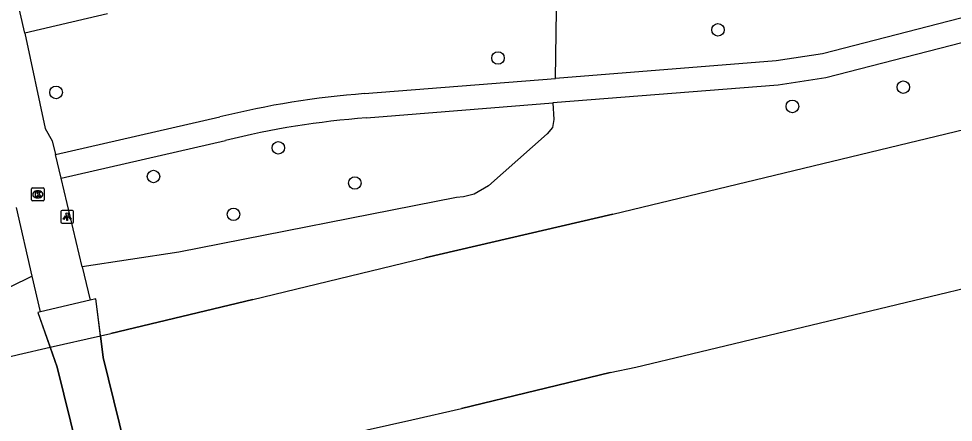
# Model space of a CAD drawing. Extents: x 158461 to 159795, y 387220 to 388672.
# Drawn here: x 159240.2 to 159312.9, y 388276.7 to 388308.1 of the extents above; entities that cross this region are included whole.
import ezdxf

# ---------------------------------------------------------------- set-up
doc = ezdxf.new("R2010")
doc.units = 0
for name, color, linetype in [('IMGEO_Boom', 7, 'Continuous'), ('IMGEO_Dek', 7, 'Continuous'), ('IMGEO_Groenvoorziening', 7, 'Continuous'), ('IMGEO_Hek', 7, 'Continuous'), ('IMGEO_Kolk', 7, 'Continuous'), ('IMGEO_Lichtpunt', 7, 'Continuous'), ('IMGEO_Meer_plas_ven_vijver', 7, 'Continuous'), ('IMGEO_Voetpad_gesloten', 7, 'Continuous'), ('IMGEO_Voetpad_halfverhard', 7, 'Continuous'), ('IMGEO_Voetpad_open', 7, 'Continuous'), ('IMGEO_Walbescherming', 7, 'Continuous')]:
    doc.layers.add(name, color=color, linetype=linetype)

msp = doc.modelspace()

# ---------------------------------------------------------------- linework, layer by layer
at = {"layer": 'IMGEO_Boom'}
for centre in [(159294.579, 388307.234), (159277.461, 388305.042), (159243.065, 388302.37), (159309.004, 388302.778), (159300.373, 388301.282), (159260.359, 388298.062), (159250.645, 388295.829), (159266.32, 388295.324), (159256.875, 388292.891)]:
    msp.add_circle(centre, 0.489, dxfattribs=at)
at = {"layer": 'IMGEO_Dek'}
msp.add_lwpolyline([(159246.738, 388281.773), (159246.495, 388283.705), (159246.167, 388286.318), (159245.727, 388286.216), (159241.848, 388285.315), (159241.637, 388285.266), (159242.533, 388282.745), (159243.147, 388281.018), (159245.226, 388272.605), (159245.456, 388270.925), (159245.846, 388268.079), (159250.447, 388269.154), (159249.355, 388271.913), (159248.829, 388273.24)], close=True, dxfattribs=at)
at = {"layer": 'IMGEO_Groenvoorziening'}
for points in [[(159281.932, 388303.456), (159282.013, 388308.765), (159294.111, 388311.28), (159301.499, 388312.635), (159302.528, 388312.804), (159305.225, 388313.449), (159307.841, 388314.372), (159310.977, 388315.539), (159312.544, 388316.175), (159315.729, 388317.184), (159319.002, 388317.854), (159321.995, 388318.207), (159333.165, 388320.838), (159343.858, 388323.175)], [(159247.069, 388308.471), (159245.514, 388308.107), (159240.644, 388306.973)], [(159281.729, 388301.546), (159281.805, 388300.266), (159281.708, 388299.653), (159281.297, 388299.155), (159276.708, 388295.101), (159275.6, 388294.464), (159274.774, 388294.244), (159274.23, 388294.196), (159252.627, 388289.946), (159245.102, 388288.821)], [(159241.206, 388288.092), (159237.696, 388286.369), (159208.328, 388279.425), (159207.698, 388279.031), (159207.106, 388278.829), (159206.486, 388278.755), (159205.863, 388278.811), (159205.266, 388278.995), (159204.72, 388279.299), (159204.249, 388279.711), (159203.874, 388280.211), (159202.093, 388284.114)]]:
    msp.add_lwpolyline(points, dxfattribs=at)
at = {"layer": 'IMGEO_Hek'}
for points in [[(159246.527, 388283.452), (159246.167, 388286.318)], [(159241.637, 388285.266), (159242.599, 388282.559)], [(159246.527, 388283.452), (159246.738, 388281.773)], [(159243.147, 388281.018), (159242.599, 388282.559)], [(159246.738, 388281.773), (159248.829, 388273.24)], [(159245.226, 388272.605), (159243.147, 388281.018)]]:
    msp.add_lwpolyline(points, dxfattribs=at)
at = {"layer": 'IMGEO_Kolk'}
for p, q in [((159241.142, 388294.019), (159241.142, 388294.871)), ((159241.217, 388294.945), (159242.069, 388294.945)), ((159241.63, 388294.725), (159241.655, 388294.725)), ((159242.143, 388294.871), (159242.143, 388294.019)), ((159241.653, 388294.165), (159241.628, 388294.165)), ((159242.069, 388293.945), (159241.217, 388293.945))]:
    msp.add_line(p, q, dxfattribs=at)
for points in [[(159241.142, 388294.019), (159241.142, 388294.871)], [(159241.217, 388294.945), (159242.069, 388294.945)], [(159242.143, 388294.871), (159242.143, 388294.019)], [(159241.463, 388294.645), (159241.586, 388294.645), (159241.586, 388294.494), (159241.716, 388294.645), (159241.88, 388294.645), (159241.734, 388294.494), (159241.887, 388294.245), (159241.735, 388294.245), (159241.65, 388294.409), (159241.586, 388294.342), (159241.586, 388294.245), (159241.463, 388294.245), (159241.463, 388294.645)], [(159242.069, 388293.945), (159241.217, 388293.945)]]:
    msp.add_lwpolyline(points, dxfattribs=at)
for centre, start, end in [((159241.219, 388294.869), 91.55205, 178.44795), ((159241.219, 388294.869), 91.55205, 178.44795), ((159242.067, 388294.869), 1.55205, 88.44795), ((159242.067, 388294.869), 1.55205, 88.44795), ((159241.219, 388294.021), 181.55205, 268.44795), ((159241.219, 388294.021), 181.55205, 268.44795), ((159242.067, 388294.021), 271.55205, 358.44795), ((159242.067, 388294.021), 271.55205, 358.44795)]:
    msp.add_arc(centre, 0.0765, start, end, dxfattribs=at)
for centre, major_axis, ratio, start_param, end_param in [((159241.629, 388294.445), (-0.387, 0.002), 0.722429, 4.712389, 7.853982), ((159241.654, 388294.445), (-0.39, 0.002), 0.717154, 1.570796, 4.712389)]:
    msp.add_ellipse(centre, major_axis=major_axis, ratio=ratio, start_param=start_param, end_param=end_param, dxfattribs=at)
at = {"layer": 'IMGEO_Lichtpunt'}
for p, q in [((159243.434, 388293.105), (159243.434, 388292.298)), ((159243.434, 388293.105), (159243.434, 388292.298)), ((159244.336, 388293.2), (159243.528, 388293.2)), ((159244.336, 388293.2), (159243.528, 388293.2)), ((159244.43, 388292.298), (159244.43, 388293.105)), ((159244.43, 388292.298), (159244.43, 388293.105)), ((159243.528, 388292.204), (159244.336, 388292.204)), ((159243.528, 388292.204), (159244.336, 388292.204))]:
    msp.add_line(p, q, dxfattribs=at)
for points in [[(159243.808, 388292.769), (159243.847, 388292.741), (159243.659, 388292.479), (159243.621, 388292.506), (159243.808, 388292.769)], [(159243.91, 388292.721), (159243.957, 388292.721), (159243.957, 388292.399), (159243.91, 388292.399), (159243.91, 388292.721)], [(159244.02, 388292.741), (159244.058, 388292.768), (159244.245, 388292.506), (159244.206, 388292.478), (159244.02, 388292.741)]]:
    msp.add_lwpolyline(points, dxfattribs=at)
msp.add_circle((159243.933, 388292.903), 0.0994, dxfattribs=at)
for centre, start, end in [((159243.528, 388293.105), 90, 180), ((159243.528, 388293.105), 90, 180), ((159244.336, 388293.105), 0, 90), ((159244.336, 388293.105), 0, 90), ((159243.528, 388292.298), 180, 270), ((159243.528, 388292.298), 180, 270), ((159244.336, 388292.298), 270, 0), ((159244.336, 388292.298), 270, 360)]:
    msp.add_arc(centre, 0.0946, start, end, dxfattribs=at)
at = {"layer": 'IMGEO_Meer_plas_ven_vijver'}
for points in [[(159140.521, 388258.292), (159180.077, 388267.596), (159197.291, 388271.77), (159226.366, 388278.68), (159240.151, 388282.002), (159242.599, 388282.559), (159246.527, 388283.452), (159247.324, 388283.633), (159258.387, 388286.258), (159271.765, 388289.496), (159286.393, 388292.914), (159340.502, 388305.946)], [(159254.646, 388273.156), (159260.557, 388274.647), (159270.763, 388276.928), (159274.623, 388277.791), (159286.185, 388280.598), (159288.189, 388281.011), (159292.517, 388282.05), (159333.131, 388291.799)]]:
    msp.add_lwpolyline(points, dxfattribs=at)
at = {"layer": 'IMGEO_Voetpad_gesloten'}
msp.add_lwpolyline([(159246.738, 388281.773), (159246.527, 388283.452), (159246.167, 388286.318), (159245.727, 388286.216), (159241.848, 388285.315), (159241.637, 388285.266), (159242.599, 388282.559), (159243.147, 388281.018), (159245.226, 388272.605), (159245.461, 388270.891), (159245.846, 388268.079), (159250.447, 388269.154), (159249.385, 388271.836), (159248.829, 388273.24), (159246.738, 388281.773)], dxfattribs=at)
at = {"layer": 'IMGEO_Voetpad_halfverhard'}
for points in [[(159345.463, 388316.396), (159302.704, 388305.375), (159299.11, 388304.831), (159281.932, 388303.456)], [(159345.898, 388314.561), (159340.972, 388313.292), (159302.987, 388303.508), (159299.261, 388302.944), (159281.729, 388301.546)], [(159267.079, 388302.271), (159281.932, 388303.456)], [(159267.226, 388300.389), (159281.729, 388301.546)], [(159243.011, 388297.531), (159255.817, 388300.461)], [(159243.452, 388295.696), (159256.249, 388298.624)]]:
    msp.add_lwpolyline(points, dxfattribs=at)
for centre, radius, start, end in [((159272.043, 388235.446), 67.009, 94.24792, 104.01279), ((159272.005, 388235.652), 64.913, 94.22177, 104.04712)]:
    msp.add_arc(centre, radius, start, end, dxfattribs=at)
at = {"layer": 'IMGEO_Voetpad_open'}
for points in [[(159240.644, 388306.973), (159238.296, 388317.041)], [(159240.644, 388306.973), (159242.211, 388299.556), (159242.757, 388298.591), (159243.011, 388297.531)], [(159243.452, 388295.696), (159243.011, 388297.531)], [(159245.102, 388288.821), (159243.452, 388295.696)], [(159241.206, 388288.092), (159239.973, 388293.425)], [(159245.102, 388288.821), (159245.727, 388286.216), (159241.848, 388285.315), (159241.206, 388288.092)]]:
    msp.add_lwpolyline(points, dxfattribs=at)
at = {"layer": 'IMGEO_Walbescherming'}
for points in [[(159286.393, 388292.914), (159271.765, 388289.496)], [(159258.387, 388286.258), (159247.324, 388283.633)], [(159286.185, 388280.598), (159274.623, 388277.791)]]:
    msp.add_lwpolyline(points, dxfattribs=at)

doc.saveas('drawing.dxf')
